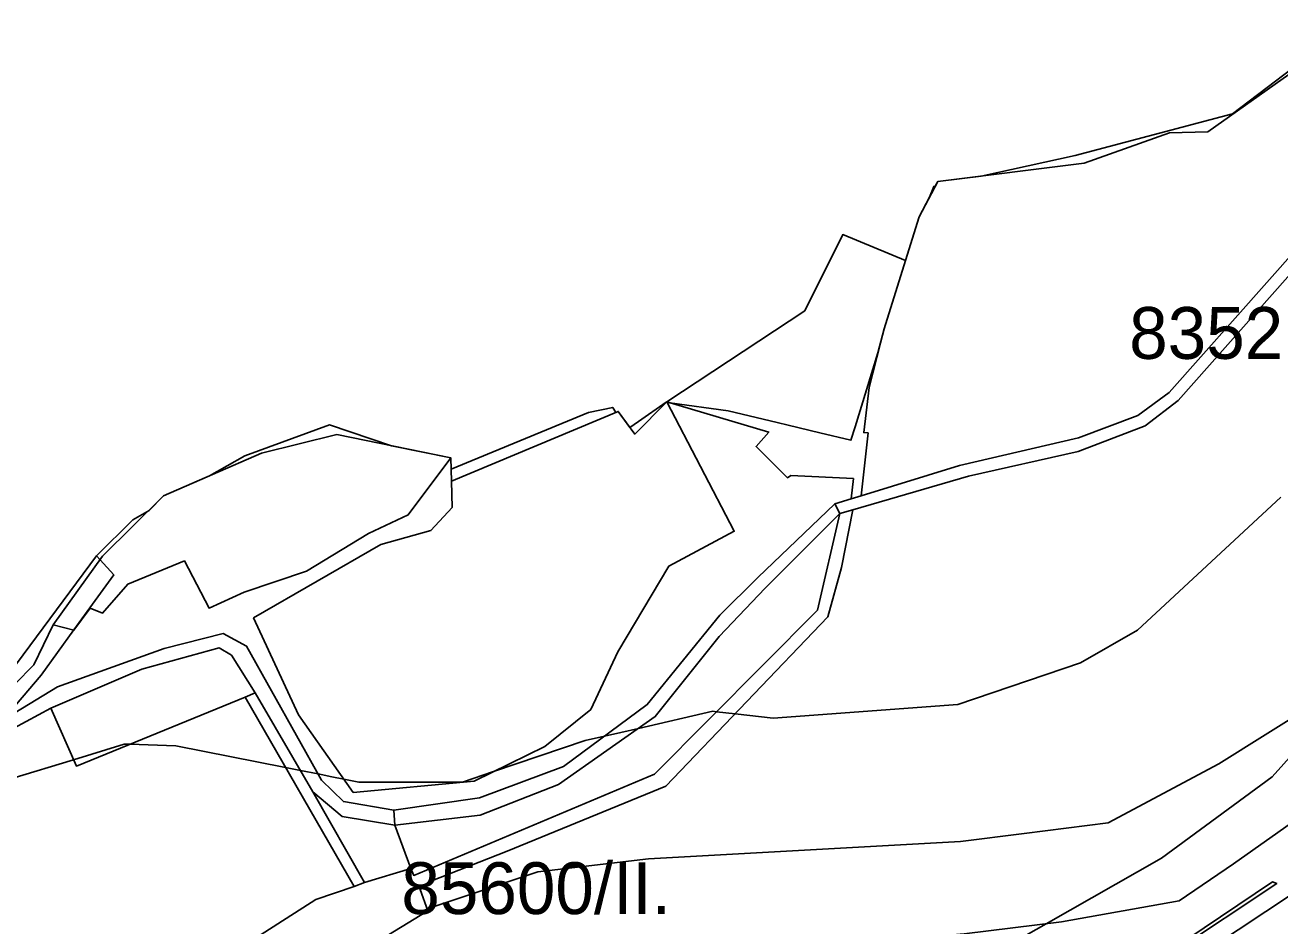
# Model space of a CAD drawing. Extents: x -477304 to -465429, y -1159113 to -1149210.
# Drawn here: x -476035.2 to -475671.7, y -1154678.6 to -1154417.8 of the extents above; entities that cross this region are included whole.
import ezdxf

# ---------------------------------------------------------------- set-up
doc = ezdxf.new("R2010")
doc.units = 0
for name, color, linetype in [('BPEJ_s', 7, 'Continuous'), ('PUPFL_s', 7, 'Continuous'), ('trav_porost_s', 7, 'Continuous'), ('voda_s', 7, 'Continuous')]:
    doc.layers.add(name, color=color, linetype=linetype)

msp = doc.modelspace()

# ---------------------------------------------------------------- linework, layer by layer
at = {"layer": 'BPEJ_s'}
for points in [[(-476041.52, -1154618.96), (-476030.5, -1154606), (-476021.05, -1154592.95), (-476009.5, -1154577), (-476013.47, -1154572.63), (-476014.5, -1154571.5), (-476004, -1154561), (-475999.29, -1154558.32), (-475995.06, -1154554.14), (-475981.74, -1154548.33), (-475971.5, -1154542.5), (-475947, -1154533.5), (-475929.05, -1154539.58), (-475911.92, -1154543.08), (-475911.79, -1154546.39), (-475872, -1154530), (-475865, -1154528.5), (-475864.1, -1154529.96), (-475863.36, -1154529.65), (-475860, -1154534.3), (-475857.52, -1154532.58), (-475849.48, -1154527), (-475849.35, -1154526.88), (-475848.46, -1154527.14), (-475831.5, -1154529.5), (-475817.32, -1154532.89), (-475814.13, -1154533.66), (-475805.03, -1154535.84), (-475796, -1154538), (-475794.78, -1154534.07), (-475788.15, -1154512.66), (-475786.35, -1154505.71), (-475780.14, -1154485.93), (-475776.19, -1154473.31), (-475773.22, -1154467.6), (-475772, -1154464.5), (-475771.56, -1154464.4), (-475770.86, -1154463.06), (-475758.3, -1154461.49), (-475731, -1154455.5), (-475685.5, -1154443.5), (-475658.17, -1154422.75)], [(-476041.5, -1154608), (-476014.5, -1154571.5), (-476004, -1154561), (-475999.29, -1154558.32), (-475995.06, -1154554.14), (-475981.74, -1154548.33), (-475971.5, -1154542.5), (-475947, -1154533.5), (-475929.05, -1154539.58), (-475911.92, -1154543.08), (-475911.79, -1154546.39), (-475872, -1154530), (-475865, -1154528.5), (-475864.1, -1154529.96), (-475863.36, -1154529.65), (-475860, -1154534.3), (-475857.52, -1154532.58), (-475849.48, -1154527), (-475849.35, -1154526.88), (-475848.46, -1154527.14), (-475831.5, -1154529.5), (-475817.32, -1154532.89), (-475814.13, -1154533.66), (-475805.03, -1154535.84), (-475796, -1154538), (-475794.78, -1154534.07), (-475788.15, -1154512.66), (-475786.35, -1154505.71), (-475780.14, -1154485.93), (-475776.19, -1154473.31), (-475773.22, -1154467.6), (-475772, -1154464.5), (-475771.56, -1154464.4), (-475770.86, -1154463.06), (-475758.3, -1154461.49), (-475731, -1154455.5), (-475685.5, -1154443.5), (-475658.17, -1154422.75)], [(-475671.5, -1154554.5), (-475713, -1154593), (-475729.5, -1154602.5), (-475765, -1154614.5), (-475818.5, -1154618.5), (-475829.53, -1154617.24), (-475834.88, -1154616.63), (-475836, -1154616.5), (-475857.48, -1154621.43), (-475862.61, -1154622.61), (-475867.41, -1154623.72), (-475873, -1154625), (-475899.51, -1154633.96), (-475908.5, -1154637), (-475938.5, -1154637), (-475942.91, -1154636.13), (-475946.38, -1154635.44), (-475950.34, -1154634.65), (-475955.47, -1154633.64), (-475959.72, -1154632.8), (-475991.5, -1154626.5), (-476004.84, -1154626.06), (-476006.5, -1154626), (-476021.15, -1154630.51), (-476039, -1154636)], [(-475671.5, -1154554.5), (-475713, -1154593), (-475729.5, -1154602.5), (-475765, -1154614.5), (-475818.5, -1154618.5), (-475829.53, -1154617.24), (-475834.88, -1154616.63), (-475836, -1154616.5), (-475857.48, -1154621.43), (-475862.61, -1154622.61), (-475867.41, -1154623.72), (-475873, -1154625), (-475899.51, -1154633.96), (-475908.5, -1154637), (-475938.5, -1154637), (-475942.91, -1154636.13), (-475946.38, -1154635.44), (-475950.34, -1154634.65), (-475955.47, -1154633.64), (-475959.72, -1154632.8), (-475991.5, -1154626.5), (-476004.84, -1154626.06), (-476006.5, -1154626), (-476021.15, -1154630.51), (-476039, -1154636)], [(-476041.5, -1154608), (-476014.5, -1154571.5), (-476013.47, -1154572.63), (-476009.5, -1154577), (-476021.05, -1154592.95), (-476030.5, -1154606), (-476041.52, -1154618.96)], [(-475854.89, -1154736.83), (-475853, -1154735.83), (-475841.96, -1154730.01), (-475804, -1154710), (-475772.67, -1154696.27), (-475767.5, -1154694), (-475739.48, -1154678.05), (-475706, -1154659), (-475674, -1154635.5), (-475652, -1154611)], [(-475767.5, -1154694), (-475739.48, -1154678.05), (-475706, -1154659), (-475674, -1154635.5), (-475652, -1154611)]]:
    msp.add_lwpolyline(points, dxfattribs=at)
at = {"layer": 'PUPFL_s'}
msp.add_lwpolyline([(-475666.83, -1154430.47), (-475692.56, -1154448.71), (-475703.75, -1154448.92), (-475728.47, -1154457.77), (-475770.86, -1154463.06), (-475776.19, -1154473.31), (-475780.14, -1154485.93), (-475798.35, -1154478.45), (-475809.3, -1154500.51), (-475849.35, -1154526.88), (-475858.61, -1154536.23), (-475863.36, -1154529.65), (-475911.66, -1154549.82), (-475911.92, -1154543.08), (-475944.86, -1154536.35), (-475966.68, -1154541.76), (-475995.06, -1154554.14), (-476012.74, -1154571.61), (-476027.06, -1154591.44), (-476032.71, -1154603.05), (-476043.79, -1154614.28)], dxfattribs=at)
at = {"layer": 'trav_porost_s'}
for points in [[(-475793.04, -1154554.1), (-475764.51, -1154545.33), (-475730.02, -1154537.31), (-475712.91, -1154530.83), (-475703.79, -1154524.17), (-475647.19, -1154460.44), (-475629.38, -1154439.51), (-475615.32, -1154419.8), (-475611.22, -1154417.76), (-475614, -1154423.69), (-475616.68, -1154426.27), (-475625.26, -1154440.19), (-475627.82, -1154443.73), (-475701.19, -1154526.5), (-475710.76, -1154533.86), (-475730.21, -1154541.3), (-475761.9, -1154548.37), (-475795.44, -1154558.14), (-475799.19, -1154559.23), (-475800.62, -1154556.42), (-475795.92, -1154554.98)], [(-475829.79, -1154564.37), (-475848.77, -1154574.45), (-475863.52, -1154599.25), (-475871.36, -1154615.94), (-475884.62, -1154626.68), (-475905.15, -1154636.72), (-475940.16, -1154640.04), (-475955.98, -1154617.54), (-475969.03, -1154589.46), (-475932.17, -1154568.14), (-475917.66, -1154564.17), (-475911.46, -1154557.44), (-475911.66, -1154549.82), (-475863.36, -1154529.65), (-475858.61, -1154536.23), (-475849.35, -1154526.88)], [(-476016.38, -1154586.65), (-476021.03, -1154592.96), (-476027.06, -1154591.44), (-476012.74, -1154571.61), (-475995.06, -1154554.14), (-475966.68, -1154541.76), (-475944.86, -1154536.35), (-475911.92, -1154543.08), (-475924.19, -1154559.55), (-475935.7, -1154564.96), (-475953.67, -1154575.91), (-475971.78, -1154581.98), (-475981.92, -1154586.61), (-475989.07, -1154572.96), (-476005.44, -1154579.64), (-476012.82, -1154588.12)], [(-475928.09, -1154649.52), (-475903.42, -1154646.58), (-475880.65, -1154637.68), (-475852.65, -1154618.05), (-475834.15, -1154594.85), (-475820.83, -1154580.83), (-475799.19, -1154559.23), (-475805.67, -1154587.21), (-475852.85, -1154634.72), (-475922.61, -1154664.03), (-475923.5, -1154662.02)], [(-476027.72, -1154615.62), (-476001.35, -1154604.31), (-475979.01, -1154598.12), (-475975.44, -1154600.25), (-475968.59, -1154611.11), (-475971.45, -1154612.42), (-476020.32, -1154632.38)], [(-475936.86, -1154666.04), (-475939.87, -1154667.27), (-475971.45, -1154612.42), (-475968.59, -1154611.11), (-475951.86, -1154639.84)], [(-476020.32, -1154632.38), (-475971.45, -1154612.42), (-475939.87, -1154667.27), (-475951.02, -1154670.96), (-475984.03, -1154692.11), (-476011.62, -1154726.29), (-476012.67, -1154728.85), (-476054.12, -1154656), (-476089.61, -1154677.88), (-476098.57, -1154660.18), (-476056.4, -1154630.99), (-476027.72, -1154615.62)], [(-475951.86, -1154639.84), (-475943.34, -1154646.98), (-475928.09, -1154649.52), (-475923.5, -1154662.02), (-475936.86, -1154666.04)], [(-475731.75, -1154706.92), (-475745.75, -1154717.28), (-475765.51, -1154732.25), (-475755.09, -1154723.6), (-475708.7, -1154689.33), (-475673.86, -1154665.89), (-475672.62, -1154666.4), (-475702.81, -1154686.49), (-475717.02, -1154696.4)], [(-475697.53, -1154744.77), (-475732.26, -1154757.29), (-475755.4, -1154763.75), (-475758.44, -1154755.69), (-475762.53, -1154741.69), (-475763.79, -1154737.64), (-475742.69, -1154721.08), (-475729.35, -1154710.9), (-475714.09, -1154700.11), (-475699.88, -1154690.36), (-475667.77, -1154669.13), (-475651.7, -1154684.54), (-475638.45, -1154710.32), (-475641.33, -1154712.54), (-475655.75, -1154723.67)]]:
    msp.add_lwpolyline(points, close=True, dxfattribs=at)
for points in [[(-475647.19, -1154460.44), (-475703.79, -1154524.17), (-475712.91, -1154530.83), (-475730.02, -1154537.31), (-475764.51, -1154545.33), (-475793.04, -1154554.1), (-475791, -1154535.88), (-475792.25, -1154535.79), (-475790.74, -1154522.68), (-475786.35, -1154505.71), (-475780.14, -1154485.93), (-475776.19, -1154473.31), (-475770.86, -1154463.06), (-475728.47, -1154457.77), (-475703.75, -1154448.92), (-475692.56, -1154448.71), (-475666.83, -1154430.47)], [(-475662.61, -1154614.88), (-475689.46, -1154631.69), (-475721.52, -1154648.82), (-475745.82, -1154651.85), (-475764.21, -1154654.19), (-475854.59, -1154659.19), (-475886.65, -1154663.02), (-475916.37, -1154672.97), (-475918.51, -1154674.28), (-475920.8, -1154668.13), (-475917.69, -1154665.67), (-475895.52, -1154656.98), (-475849.57, -1154638.2), (-475802.7, -1154589.18), (-475798.7, -1154574.83), (-475795.44, -1154558.14), (-475761.9, -1154548.37), (-475730.21, -1154541.3), (-475710.76, -1154533.86), (-475701.19, -1154526.5), (-475627.82, -1154443.73)], [(-476043.79, -1154614.28), (-476032.71, -1154603.05), (-476027.06, -1154591.44), (-476021.03, -1154592.96), (-476016.38, -1154586.65), (-476012.82, -1154588.12), (-476005.44, -1154579.64), (-475989.07, -1154572.96), (-475981.92, -1154586.61), (-475971.78, -1154581.98), (-475953.67, -1154575.91), (-475935.7, -1154564.96), (-475924.19, -1154559.55), (-475911.92, -1154543.08), (-475911.66, -1154549.82), (-475911.46, -1154557.44), (-475917.66, -1154564.17), (-475932.17, -1154568.14), (-475969.03, -1154589.46), (-475955.98, -1154617.54), (-475940.16, -1154640.04), (-475905.15, -1154636.72), (-475884.62, -1154626.68), (-475871.36, -1154615.94), (-475863.52, -1154599.25), (-475848.77, -1154574.45), (-475829.79, -1154564.37), (-475849.35, -1154526.88), (-475819.77, -1154535.65), (-475823.45, -1154539.81), (-475814.39, -1154548.84), (-475813.41, -1154548.16), (-475795.28, -1154549.08), (-475795.92, -1154554.98), (-475800.62, -1154556.42), (-475823, -1154577.71), (-475834, -1154588.66), (-475855, -1154614.56), (-475879.24, -1154632.44), (-475903.6, -1154641.58), (-475928.42, -1154645.17), (-475943.01, -1154642.63), (-475949.32, -1154636.48), (-475971.03, -1154597.62), (-475977.86, -1154593.98), (-475994.9, -1154598.32), (-476025.82, -1154609.43), (-476069.17, -1154635.75)]]:
    msp.add_lwpolyline(points, dxfattribs=at)
at = {"layer": 'voda_s'}
for points in [[(-475834.15, -1154594.85), (-475852.65, -1154618.05), (-475880.65, -1154637.68), (-475903.42, -1154646.58), (-475928.09, -1154649.52), (-475928.42, -1154645.17), (-475903.6, -1154641.58), (-475879.24, -1154632.44), (-475855, -1154614.56), (-475834, -1154588.66), (-475823, -1154577.71), (-475800.62, -1154556.42), (-475799.19, -1154559.23), (-475820.83, -1154580.83)], [(-475928.42, -1154645.17), (-475928.09, -1154649.52), (-475943.34, -1154646.98), (-475951.86, -1154639.84), (-475968.59, -1154611.11), (-475975.44, -1154600.25), (-475979.01, -1154598.12), (-476001.35, -1154604.31), (-476027.72, -1154615.62), (-476056.4, -1154630.99), (-476098.57, -1154660.18), (-476100.29, -1154656.65), (-476069.17, -1154635.75), (-476025.82, -1154609.43), (-475994.9, -1154598.32), (-475977.86, -1154593.98), (-475971.03, -1154597.62), (-475949.32, -1154636.48), (-475943.01, -1154642.63)]]:
    msp.add_lwpolyline(points, close=True, dxfattribs=at)
for points in [[(-476037, -1154762.78), (-476007.43, -1154738.07), (-475971.18, -1154711.25), (-475955.49, -1154698.67), (-475945.25, -1154690.59), (-475918.51, -1154674.28), (-475916.37, -1154672.97), (-475886.65, -1154663.02), (-475854.59, -1154659.19), (-475764.21, -1154654.19), (-475745.82, -1154651.85), (-475721.52, -1154648.82), (-475689.46, -1154631.69), (-475662.61, -1154614.88)], [(-475666.76, -1154647.68), (-475685.2, -1154660.63), (-475700.93, -1154671.42), (-475735.01, -1154677.5), (-475763.21, -1154680.99), (-475774.46, -1154681.87), (-475833.86, -1154685.97), (-475835.29, -1154686.01), (-475835.34, -1154684.83), (-475845.53, -1154685.29), (-475845.49, -1154686.3), (-475852.76, -1154686.51), (-475866.8, -1154684.59), (-475879.92, -1154686.96)]]:
    msp.add_lwpolyline(points, dxfattribs=at)

# ---------------------------------------------------------------- texts
at = {"layer": 'BPEJ_s'}
for s, p in [('83521/I.', (-475715.39, -1154514.42)), ('85600/II.', (-475926.22, -1154675.22))]:
    msp.add_text(s, height=15, dxfattribs=at).set_placement(p)

doc.saveas('drawing.dxf')
